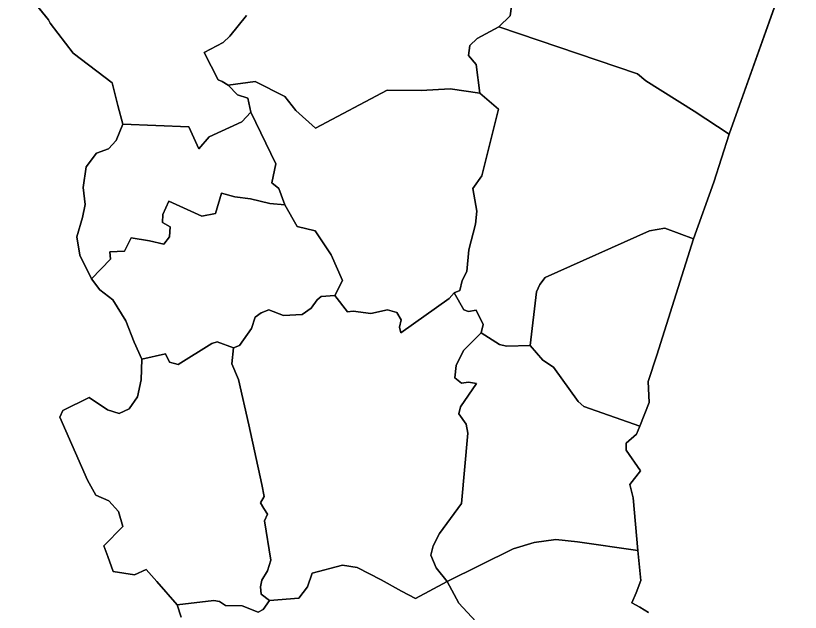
# Model space of a CAD drawing. Extents: x 1347947 to 1350662, y 1027710 to 1030532.
# Drawn here: x 1348590.12 to 1348628.38, y 1029850.94 to 1029880.04 of the extents above; entities that cross this region are included whole.
import ezdxf

# ---------------------------------------------------------------- set-up
doc = ezdxf.new("R2010")
doc.units = 0
doc.layers.add('Old_Level_20', color=7, linetype='Continuous')

msp = doc.modelspace()

# ---------------------------------------------------------------- linework, layer by layer
at = {"layer": 'Old_Level_20'}
for p, q in [((1348624.915, 1029874.256), (1348628.379, 1029884.018)), ((1348628.379, 1029884.018), (1348624.915, 1029874.256)), ((1348590.117, 1029881.861), (1348591.716, 1029879.829)), ((1348591.716, 1029879.829), (1348590.117, 1029881.861)), ((1348614.343, 1029880.87), (1348614.227, 1029880.024)), ((1348614.227, 1029880.024), (1348614.343, 1029880.87)), ((1348601.369, 1029880.052), (1348600.566, 1029879.046)), ((1348600.566, 1029879.046), (1348601.369, 1029880.052)), ((1348614.227, 1029880.024), (1348613.678, 1029879.495)), ((1348613.678, 1029879.495), (1348614.227, 1029880.024)), ((1348591.716, 1029879.829), (1348591.8, 1029879.673)), ((1348591.8, 1029879.673), (1348591.716, 1029879.829)), ((1348591.8, 1029879.673), (1348592.923, 1029878.215)), ((1348592.923, 1029878.215), (1348591.8, 1029879.673)), ((1348612.613, 1029878.929), (1348613.678, 1029879.495)), ((1348613.678, 1029879.495), (1348612.613, 1029878.929)), ((1348613.678, 1029879.495), (1348620.434, 1029877.209)), ((1348620.434, 1029877.209), (1348613.678, 1029879.495)), ((1348600.566, 1029879.046), (1348600.229, 1029878.729)), ((1348600.229, 1029878.729), (1348600.566, 1029879.046)), ((1348612.263, 1029878.581), (1348612.613, 1029878.929)), ((1348612.613, 1029878.929), (1348612.263, 1029878.581)), ((1348600.229, 1029878.729), (1348599.314, 1029878.245)), ((1348599.314, 1029878.245), (1348600.229, 1029878.729)), ((1348612.199, 1029878.102), (1348612.263, 1029878.581)), ((1348612.263, 1029878.581), (1348612.199, 1029878.102)), ((1348592.923, 1029878.215), (1348594.819, 1029876.761)), ((1348594.819, 1029876.761), (1348592.923, 1029878.215)), ((1348599.314, 1029878.245), (1348599.988, 1029876.916)), ((1348599.988, 1029876.916), (1348599.314, 1029878.245)), ((1348612.573, 1029877.657), (1348612.199, 1029878.102)), ((1348612.199, 1029878.102), (1348612.573, 1029877.657)), ((1348612.743, 1029876.251), (1348612.573, 1029877.657)), ((1348612.573, 1029877.657), (1348612.743, 1029876.251)), ((1348620.434, 1029877.209), (1348620.851, 1029876.861)), ((1348620.851, 1029876.861), (1348620.434, 1029877.209)), ((1348594.819, 1029876.761), (1348595.093, 1029875.653)), ((1348595.093, 1029875.653), (1348594.819, 1029876.761)), ((1348599.988, 1029876.916), (1348600.18, 1029876.829)), ((1348600.18, 1029876.829), (1348599.988, 1029876.916)), ((1348600.18, 1029876.829), (1348600.485, 1029876.65)), ((1348600.485, 1029876.65), (1348600.18, 1029876.829)), ((1348600.485, 1029876.65), (1348601.802, 1029876.833)), ((1348601.802, 1029876.833), (1348600.485, 1029876.65)), ((1348600.926, 1029876.174), (1348600.485, 1029876.65)), ((1348600.485, 1029876.65), (1348600.926, 1029876.174)), ((1348601.802, 1029876.833), (1348603.243, 1029876.097)), ((1348603.243, 1029876.097), (1348601.802, 1029876.833)), ((1348620.851, 1029876.861), (1348623.209, 1029875.389)), ((1348623.209, 1029875.389), (1348620.851, 1029876.861)), ((1348604.741, 1029874.551), (1348608.233, 1029876.4)), ((1348608.233, 1029876.4), (1348604.741, 1029874.551)), ((1348608.233, 1029876.4), (1348609.883, 1029876.388)), ((1348609.883, 1029876.388), (1348608.233, 1029876.4)), ((1348609.883, 1029876.388), (1348611.308, 1029876.478)), ((1348611.308, 1029876.478), (1348609.883, 1029876.388)), ((1348611.308, 1029876.478), (1348612.743, 1029876.251)), ((1348612.743, 1029876.251), (1348611.308, 1029876.478)), ((1348612.743, 1029876.251), (1348613.661, 1029875.479)), ((1348613.661, 1029875.479), (1348612.743, 1029876.251)), ((1348601.435, 1029876.02), (1348600.926, 1029876.174)), ((1348600.926, 1029876.174), (1348601.435, 1029876.02)), ((1348601.584, 1029875.325), (1348601.435, 1029876.02)), ((1348601.435, 1029876.02), (1348601.584, 1029875.325)), ((1348603.243, 1029876.097), (1348603.784, 1029875.418)), ((1348603.784, 1029875.418), (1348603.243, 1029876.097)), ((1348595.093, 1029875.653), (1348595.344, 1029874.753)), ((1348595.344, 1029874.753), (1348595.093, 1029875.653)), ((1348613.661, 1029875.479), (1348612.841, 1029872.225)), ((1348612.841, 1029872.225), (1348613.661, 1029875.479)), ((1348601.584, 1029875.325), (1348601.142, 1029874.86)), ((1348601.142, 1029874.86), (1348601.584, 1029875.325)), ((1348602.801, 1029872.812), (1348601.584, 1029875.325)), ((1348601.584, 1029875.325), (1348602.801, 1029872.812)), ((1348603.784, 1029875.418), (1348604.741, 1029874.551)), ((1348604.741, 1029874.551), (1348603.784, 1029875.418)), ((1348623.209, 1029875.389), (1348624.915, 1029874.256)), ((1348624.915, 1029874.256), (1348623.209, 1029875.389)), ((1348595.344, 1029874.753), (1348595.024, 1029873.956)), ((1348595.024, 1029873.956), (1348595.344, 1029874.753)), ((1348598.566, 1029874.622), (1348595.344, 1029874.753)), ((1348595.344, 1029874.753), (1348598.566, 1029874.622)), ((1348601.142, 1029874.86), (1348599.544, 1029874.137)), ((1348599.544, 1029874.137), (1348601.142, 1029874.86)), ((1348599.044, 1029873.541), (1348598.566, 1029874.622)), ((1348598.566, 1029874.622), (1348599.044, 1029873.541)), ((1348595.024, 1029873.956), (1348594.644, 1029873.539)), ((1348594.644, 1029873.539), (1348595.024, 1029873.956)), ((1348599.544, 1029874.137), (1348599.044, 1029873.541)), ((1348599.044, 1029873.541), (1348599.544, 1029874.137)), ((1348624.915, 1029874.256), (1348624.161, 1029871.92)), ((1348624.161, 1029871.92), (1348624.915, 1029874.256)), ((1348594.644, 1029873.539), (1348594.051, 1029873.337)), ((1348594.051, 1029873.337), (1348594.644, 1029873.539)), ((1348594.051, 1029873.337), (1348593.553, 1029872.66)), ((1348593.553, 1029872.66), (1348594.051, 1029873.337)), ((1348602.612, 1029871.879), (1348602.801, 1029872.812)), ((1348602.801, 1029872.812), (1348602.612, 1029871.879)), ((1348593.553, 1029872.66), (1348593.414, 1029871.662)), ((1348593.414, 1029871.662), (1348593.553, 1029872.66)), ((1348612.841, 1029872.225), (1348612.407, 1029871.603)), ((1348612.407, 1029871.603), (1348612.841, 1029872.225)), ((1348593.414, 1029871.662), (1348593.507, 1029870.835)), ((1348593.507, 1029870.835), (1348593.414, 1029871.662)), ((1348602.952, 1029871.608), (1348602.612, 1029871.879)), ((1348602.612, 1029871.879), (1348602.952, 1029871.608)), ((1348603.247, 1029870.808), (1348602.952, 1029871.608)), ((1348602.952, 1029871.608), (1348603.247, 1029870.808)), ((1348612.407, 1029871.603), (1348612.601, 1029870.501)), ((1348612.601, 1029870.501), (1348612.407, 1029871.603)), ((1348624.161, 1029871.92), (1348623.174, 1029869.147)), ((1348623.174, 1029869.147), (1348624.161, 1029871.92)), ((1348599.862, 1029870.387), (1348600.158, 1029871.389)), ((1348600.158, 1029871.389), (1348599.862, 1029870.387)), ((1348600.158, 1029871.389), (1348600.81, 1029871.21)), ((1348600.81, 1029871.21), (1348600.158, 1029871.389)), ((1348597.295, 1029870.335), (1348597.587, 1029870.987)), ((1348597.587, 1029870.987), (1348597.295, 1029870.335)), ((1348597.587, 1029870.987), (1348599.189, 1029870.261)), ((1348599.189, 1029870.261), (1348597.587, 1029870.987)), ((1348600.81, 1029871.21), (1348601.569, 1029871.101)), ((1348601.569, 1029871.101), (1348600.81, 1029871.21)), ((1348601.569, 1029871.101), (1348602.505, 1029870.871)), ((1348602.505, 1029870.871), (1348601.569, 1029871.101)), ((1348602.505, 1029870.871), (1348603.247, 1029870.808)), ((1348603.247, 1029870.808), (1348602.505, 1029870.871)), ((1348593.507, 1029870.835), (1348593.372, 1029870.189)), ((1348593.372, 1029870.189), (1348593.507, 1029870.835)), ((1348603.247, 1029870.808), (1348603.85, 1029869.752)), ((1348603.85, 1029869.752), (1348603.247, 1029870.808)), ((1348612.601, 1029870.501), (1348612.544, 1029869.864)), ((1348612.544, 1029869.864), (1348612.601, 1029870.501)), ((1348593.372, 1029870.189), (1348593.106, 1029869.25)), ((1348593.106, 1029869.25), (1348593.372, 1029870.189)), ((1348597.277, 1029869.951), (1348597.295, 1029870.335)), ((1348597.295, 1029870.335), (1348597.277, 1029869.951)), ((1348599.189, 1029870.261), (1348599.862, 1029870.387)), ((1348599.862, 1029870.387), (1348599.189, 1029870.261)), ((1348597.647, 1029869.745), (1348597.277, 1029869.951)), ((1348597.277, 1029869.951), (1348597.647, 1029869.745)), ((1348597.618, 1029869.249), (1348597.647, 1029869.745)), ((1348597.647, 1029869.745), (1348597.618, 1029869.249)), ((1348603.85, 1029869.752), (1348604.722, 1029869.552)), ((1348604.722, 1029869.552), (1348603.85, 1029869.752)), ((1348612.544, 1029869.864), (1348612.211, 1029868.612)), ((1348612.211, 1029868.612), (1348612.544, 1029869.864)), ((1348604.722, 1029869.552), (1348605.502, 1029868.378)), ((1348605.502, 1029868.378), (1348604.722, 1029869.552)), ((1348621.022, 1029869.546), (1348615.938, 1029867.27)), ((1348615.938, 1029867.27), (1348621.022, 1029869.546)), ((1348621.767, 1029869.672), (1348621.022, 1029869.546)), ((1348621.022, 1029869.546), (1348621.767, 1029869.672)), ((1348623.174, 1029869.147), (1348621.767, 1029869.672)), ((1348621.767, 1029869.672), (1348623.174, 1029869.147)), ((1348593.106, 1029869.25), (1348593.249, 1029868.361)), ((1348593.249, 1029868.361), (1348593.106, 1029869.25)), ((1348595.419, 1029868.557), (1348595.743, 1029869.195)), ((1348595.743, 1029869.195), (1348595.419, 1029868.557)), ((1348595.743, 1029869.195), (1348596.647, 1029869.061)), ((1348596.647, 1029869.061), (1348595.743, 1029869.195)), ((1348596.647, 1029869.061), (1348597.346, 1029868.901)), ((1348597.346, 1029868.901), (1348596.647, 1029869.061)), ((1348597.346, 1029868.901), (1348597.618, 1029869.249)), ((1348597.618, 1029869.249), (1348597.346, 1029868.901)), ((1348623.174, 1029869.147), (1348621.387, 1029863.478)), ((1348621.387, 1029863.478), (1348623.174, 1029869.147)), ((1348594.71, 1029868.525), (1348595.419, 1029868.557)), ((1348595.419, 1029868.557), (1348594.71, 1029868.525)), ((1348612.211, 1029868.612), (1348612.122, 1029867.561)), ((1348612.122, 1029867.561), (1348612.211, 1029868.612)), ((1348593.249, 1029868.361), (1348593.812, 1029867.204)), ((1348593.812, 1029867.204), (1348593.249, 1029868.361)), ((1348594.739, 1029868.158), (1348594.71, 1029868.525)), ((1348594.71, 1029868.525), (1348594.739, 1029868.158)), ((1348605.502, 1029868.378), (1348606.049, 1029867.115)), ((1348606.049, 1029867.115), (1348605.502, 1029868.378)), ((1348593.812, 1029867.204), (1348594.739, 1029868.158)), ((1348594.739, 1029868.158), (1348593.812, 1029867.204)), ((1348612.122, 1029867.561), (1348611.886, 1029867.122)), ((1348611.886, 1029867.122), (1348612.122, 1029867.561)), ((1348594.227, 1029866.665), (1348593.812, 1029867.204)), ((1348593.812, 1029867.204), (1348594.227, 1029866.665)), ((1348606.049, 1029867.115), (1348605.683, 1029866.382)), ((1348605.683, 1029866.382), (1348606.049, 1029867.115)), ((1348611.886, 1029867.122), (1348611.779, 1029866.626)), ((1348611.779, 1029866.626), (1348611.886, 1029867.122)), ((1348615.938, 1029867.27), (1348615.669, 1029866.925)), ((1348615.669, 1029866.925), (1348615.938, 1029867.27)), ((1348594.86, 1029866.183), (1348594.227, 1029866.665)), ((1348594.227, 1029866.665), (1348594.86, 1029866.183)), ((1348615.669, 1029866.925), (1348615.508, 1029866.57)), ((1348615.508, 1029866.57), (1348615.669, 1029866.925)), ((1348605.009, 1029866.336), (1348604.826, 1029866.184)), ((1348604.826, 1029866.184), (1348605.009, 1029866.336)), ((1348605.683, 1029866.382), (1348605.009, 1029866.336)), ((1348605.009, 1029866.336), (1348605.683, 1029866.382)), ((1348605.683, 1029866.382), (1348606.293, 1029865.6)), ((1348606.293, 1029865.6), (1348605.683, 1029866.382)), ((1348611.259, 1029866.238), (1348611.5, 1029866.518)), ((1348611.5, 1029866.518), (1348611.259, 1029866.238)), ((1348611.779, 1029866.626), (1348611.5, 1029866.518)), ((1348611.5, 1029866.518), (1348611.779, 1029866.626)), ((1348611.5, 1029866.518), (1348611.969, 1029865.683)), ((1348611.969, 1029865.683), (1348611.5, 1029866.518)), ((1348615.508, 1029866.57), (1348615.211, 1029863.943)), ((1348615.211, 1029863.943), (1348615.508, 1029866.57)), ((1348595.482, 1029865.159), (1348594.86, 1029866.183)), ((1348594.86, 1029866.183), (1348595.482, 1029865.159)), ((1348604.826, 1029866.184), (1348604.527, 1029865.773)), ((1348604.527, 1029865.773), (1348604.826, 1029866.184)), ((1348608.904, 1029864.576), (1348611.259, 1029866.238)), ((1348611.259, 1029866.238), (1348608.904, 1029864.576)), ((1348602.082, 1029865.548), (1348601.791, 1029865.328)), ((1348601.791, 1029865.328), (1348602.082, 1029865.548)), ((1348602.454, 1029865.693), (1348602.082, 1029865.548)), ((1348602.082, 1029865.548), (1348602.454, 1029865.693)), ((1348603.172, 1029865.408), (1348602.454, 1029865.693)), ((1348602.454, 1029865.693), (1348603.172, 1029865.408)), ((1348604.527, 1029865.773), (1348604.082, 1029865.466)), ((1348604.082, 1029865.466), (1348604.527, 1029865.773)), ((1348606.293, 1029865.6), (1348606.574, 1029865.628)), ((1348606.574, 1029865.628), (1348606.293, 1029865.6)), ((1348606.574, 1029865.628), (1348607.442, 1029865.509)), ((1348607.442, 1029865.509), (1348606.574, 1029865.628)), ((1348607.442, 1029865.509), (1348608.252, 1029865.689)), ((1348608.252, 1029865.689), (1348607.442, 1029865.509)), ((1348608.252, 1029865.689), (1348608.696, 1029865.566)), ((1348608.696, 1029865.566), (1348608.252, 1029865.689)), ((1348608.696, 1029865.566), (1348608.913, 1029865.195)), ((1348608.913, 1029865.195), (1348608.696, 1029865.566)), ((1348611.969, 1029865.683), (1348612.206, 1029865.614)), ((1348612.206, 1029865.614), (1348611.969, 1029865.683)), ((1348612.206, 1029865.614), (1348612.58, 1029865.679)), ((1348612.58, 1029865.679), (1348612.206, 1029865.614)), ((1348612.58, 1029865.679), (1348612.919, 1029864.98)), ((1348612.919, 1029864.98), (1348612.58, 1029865.679)), ((1348595.9, 1029864.109), (1348595.482, 1029865.159)), ((1348595.482, 1029865.159), (1348595.9, 1029864.109)), ((1348601.791, 1029865.328), (1348601.623, 1029864.778)), ((1348601.623, 1029864.778), (1348601.791, 1029865.328)), ((1348604.082, 1029865.466), (1348603.172, 1029865.408)), ((1348603.172, 1029865.408), (1348604.082, 1029865.466)), ((1348608.913, 1029865.195), (1348608.832, 1029864.842)), ((1348608.832, 1029864.842), (1348608.913, 1029865.195)), ((1348601.623, 1029864.778), (1348601.024, 1029863.954)), ((1348601.024, 1029863.954), (1348601.623, 1029864.778)), ((1348608.832, 1029864.842), (1348608.904, 1029864.576)), ((1348608.904, 1029864.576), (1348608.832, 1029864.842)), ((1348612.919, 1029864.98), (1348612.808, 1029864.563)), ((1348612.808, 1029864.563), (1348612.919, 1029864.98)), ((1348612.808, 1029864.563), (1348611.962, 1029863.7)), ((1348611.962, 1029863.7), (1348612.808, 1029864.563)), ((1348613.706, 1029864.002), (1348612.808, 1029864.563)), ((1348612.808, 1029864.563), (1348613.706, 1029864.002)), ((1348596.262, 1029863.281), (1348595.9, 1029864.109)), ((1348595.9, 1029864.109), (1348596.262, 1029863.281)), ((1348599.683, 1029864.05), (1348598.037, 1029863.031)), ((1348598.037, 1029863.031), (1348599.683, 1029864.05)), ((1348599.948, 1029864.126), (1348599.683, 1029864.05)), ((1348599.683, 1029864.05), (1348599.948, 1029864.126)), ((1348600.745, 1029863.845), (1348599.948, 1029864.126)), ((1348599.948, 1029864.126), (1348600.745, 1029863.845)), ((1348601.024, 1029863.954), (1348600.745, 1029863.845)), ((1348600.745, 1029863.845), (1348601.024, 1029863.954)), ((1348614.053, 1029863.923), (1348613.706, 1029864.002)), ((1348613.706, 1029864.002), (1348614.053, 1029863.923)), ((1348600.745, 1029863.845), (1348600.665, 1029863.061)), ((1348600.665, 1029863.061), (1348600.745, 1029863.845)), ((1348611.962, 1029863.7), (1348611.597, 1029862.97)), ((1348611.597, 1029862.97), (1348611.962, 1029863.7)), ((1348615.211, 1029863.943), (1348614.053, 1029863.923)), ((1348614.053, 1029863.923), (1348615.211, 1029863.943)), ((1348615.211, 1029863.943), (1348615.815, 1029863.243)), ((1348615.815, 1029863.243), (1348615.211, 1029863.943)), ((1348596.262, 1029863.281), (1348596.238, 1029862.274)), ((1348596.238, 1029862.274), (1348596.262, 1029863.281)), ((1348597.419, 1029863.544), (1348596.262, 1029863.281)), ((1348596.262, 1029863.281), (1348597.419, 1029863.544)), ((1348597.623, 1029863.139), (1348597.419, 1029863.544)), ((1348597.419, 1029863.544), (1348597.623, 1029863.139)), ((1348615.815, 1029863.243), (1348616.344, 1029862.887)), ((1348616.344, 1029862.887), (1348615.815, 1029863.243)), ((1348621.387, 1029863.478), (1348620.964, 1029862.196)), ((1348620.964, 1029862.196), (1348621.387, 1029863.478)), ((1348598.037, 1029863.031), (1348597.623, 1029863.139)), ((1348597.623, 1029863.139), (1348598.037, 1029863.031)), ((1348600.665, 1029863.061), (1348600.977, 1029862.295)), ((1348600.977, 1029862.295), (1348600.665, 1029863.061)), ((1348611.597, 1029862.97), (1348611.525, 1029862.38)), ((1348611.525, 1029862.38), (1348611.597, 1029862.97)), ((1348616.344, 1029862.887), (1348617.547, 1029861.218)), ((1348617.547, 1029861.218), (1348616.344, 1029862.887)), ((1348596.238, 1029862.274), (1348596.065, 1029861.452)), ((1348596.065, 1029861.452), (1348596.238, 1029862.274)), ((1348600.977, 1029862.295), (1348601.487, 1029860.075)), ((1348601.487, 1029860.075), (1348600.977, 1029862.295)), ((1348611.525, 1029862.38), (1348611.864, 1029862.11)), ((1348611.864, 1029862.11), (1348611.525, 1029862.38)), ((1348612.585, 1029862.096), (1348611.813, 1029860.966)), ((1348611.813, 1029860.966), (1348612.585, 1029862.096)), ((1348611.864, 1029862.11), (1348612.191, 1029862.157)), ((1348612.191, 1029862.157), (1348611.864, 1029862.11)), ((1348612.191, 1029862.157), (1348612.585, 1029862.096)), ((1348612.585, 1029862.096), (1348612.191, 1029862.157)), ((1348620.964, 1029862.196), (1348621.002, 1029861.17)), ((1348621.002, 1029861.17), (1348620.964, 1029862.196)), ((1348593.701, 1029861.416), (1348592.417, 1029860.778)), ((1348592.417, 1029860.778), (1348593.701, 1029861.416)), ((1348594.592, 1029860.821), (1348593.701, 1029861.416)), ((1348593.701, 1029861.416), (1348594.592, 1029860.821)), ((1348596.065, 1029861.452), (1348595.647, 1029860.857)), ((1348595.647, 1029860.857), (1348596.065, 1029861.452)), ((1348611.813, 1029860.966), (1348611.732, 1029860.614)), ((1348611.732, 1029860.614), (1348611.813, 1029860.966)), ((1348617.547, 1029861.218), (1348617.822, 1029860.977)), ((1348617.822, 1029860.977), (1348617.547, 1029861.218)), ((1348617.822, 1029860.977), (1348620.56, 1029860.013)), ((1348620.56, 1029860.013), (1348617.822, 1029860.977)), ((1348621.002, 1029861.17), (1348620.56, 1029860.013)), ((1348620.56, 1029860.013), (1348621.002, 1029861.17)), ((1348592.417, 1029860.778), (1348592.272, 1029860.451)), ((1348592.272, 1029860.451), (1348592.417, 1029860.778)), ((1348595.167, 1029860.642), (1348594.592, 1029860.821)), ((1348594.592, 1029860.821), (1348595.167, 1029860.642)), ((1348595.647, 1029860.857), (1348595.167, 1029860.642)), ((1348595.167, 1029860.642), (1348595.647, 1029860.857)), ((1348611.732, 1029860.614), (1348612.08, 1029860.107)), ((1348612.08, 1029860.107), (1348611.732, 1029860.614)), ((1348592.272, 1029860.451), (1348593.611, 1029857.387)), ((1348593.611, 1029857.387), (1348592.272, 1029860.451)), ((1348601.487, 1029860.075), (1348602.121, 1029857.178)), ((1348602.121, 1029857.178), (1348601.487, 1029860.075)), ((1348612.08, 1029860.107), (1348612.159, 1029859.683)), ((1348612.159, 1029859.683), (1348612.08, 1029860.107)), ((1348620.56, 1029860.013), (1348620.387, 1029859.626)), ((1348620.387, 1029859.626), (1348620.56, 1029860.013)), ((1348612.159, 1029859.683), (1348611.854, 1029856.245)), ((1348611.854, 1029856.245), (1348612.159, 1029859.683)), ((1348620.387, 1029859.626), (1348619.888, 1029859.192)), ((1348619.888, 1029859.192), (1348620.387, 1029859.626)), ((1348619.888, 1029859.192), (1348619.886, 1029858.845)), ((1348619.886, 1029858.845), (1348619.888, 1029859.192)), ((1348619.886, 1029858.845), (1348620.58, 1029857.834)), ((1348620.58, 1029857.834), (1348619.886, 1029858.845)), ((1348620.58, 1029857.834), (1348620.058, 1029857.178)), ((1348620.058, 1029857.178), (1348620.58, 1029857.834)), ((1348593.611, 1029857.387), (1348594.019, 1029856.658)), ((1348594.019, 1029856.658), (1348593.611, 1029857.387)), ((1348602.121, 1029857.178), (1348602.239, 1029856.58)), ((1348602.239, 1029856.58), (1348602.121, 1029857.178)), ((1348620.058, 1029857.178), (1348620.224, 1029856.523)), ((1348620.224, 1029856.523), (1348620.058, 1029857.178)), ((1348594.019, 1029856.658), (1348594.662, 1029856.372)), ((1348594.662, 1029856.372), (1348594.019, 1029856.658)), ((1348594.662, 1029856.372), (1348595.124, 1029855.853)), ((1348595.124, 1029855.853), (1348594.662, 1029856.372)), ((1348602.239, 1029856.58), (1348602.063, 1029856.269)), ((1348602.063, 1029856.269), (1348602.239, 1029856.58)), ((1348620.224, 1029856.523), (1348620.449, 1029853.944)), ((1348620.449, 1029853.944), (1348620.224, 1029856.523)), ((1348602.063, 1029856.269), (1348602.215, 1029856.006)), ((1348602.215, 1029856.006), (1348602.063, 1029856.269)), ((1348602.215, 1029856.006), (1348602.399, 1029855.729)), ((1348602.399, 1029855.729), (1348602.215, 1029856.006)), ((1348611.854, 1029856.245), (1348610.785, 1029854.782)), ((1348610.785, 1029854.782), (1348611.854, 1029856.245)), ((1348595.124, 1029855.853), (1348595.343, 1029855.13)), ((1348595.343, 1029855.13), (1348595.124, 1029855.853)), ((1348602.399, 1029855.729), (1348602.256, 1029855.403)), ((1348602.256, 1029855.403), (1348602.399, 1029855.729)), ((1348602.256, 1029855.403), (1348602.555, 1029853.478)), ((1348602.555, 1029853.478), (1348602.256, 1029855.403)), ((1348595.343, 1029855.13), (1348594.422, 1029854.173)), ((1348594.422, 1029854.173), (1348595.343, 1029855.13)), ((1348610.785, 1029854.782), (1348610.48, 1029854.181)), ((1348610.48, 1029854.181), (1348610.785, 1029854.782)), ((1348616.46, 1029854.492), (1348615.403, 1029854.345)), ((1348615.403, 1029854.345), (1348616.46, 1029854.492)), ((1348617.512, 1029854.37), (1348616.46, 1029854.492)), ((1348616.46, 1029854.492), (1348617.512, 1029854.37)), ((1348594.422, 1029854.173), (1348594.617, 1029853.657)), ((1348594.617, 1029853.657), (1348594.422, 1029854.173)), ((1348610.48, 1029854.181), (1348610.357, 1029853.73)), ((1348610.357, 1029853.73), (1348610.48, 1029854.181)), ((1348614.384, 1029854.026), (1348611.162, 1029852.44)), ((1348611.162, 1029852.44), (1348614.384, 1029854.026)), ((1348615.403, 1029854.345), (1348614.384, 1029854.026)), ((1348614.384, 1029854.026), (1348615.403, 1029854.345)), ((1348620.449, 1029853.944), (1348617.512, 1029854.37)), ((1348617.512, 1029854.37), (1348620.449, 1029853.944)), ((1348594.617, 1029853.657), (1348594.869, 1029852.921)), ((1348594.869, 1029852.921), (1348594.617, 1029853.657)), ((1348610.357, 1029853.73), (1348610.617, 1029853.11)), ((1348610.617, 1029853.11), (1348610.357, 1029853.73)), ((1348620.449, 1029853.944), (1348620.601, 1029852.484)), ((1348620.601, 1029852.484), (1348620.449, 1029853.944)), ((1348602.555, 1029853.478), (1348602.403, 1029852.962)), ((1348602.403, 1029852.962), (1348602.555, 1029853.478)), ((1348606.05, 1029853.244), (1348604.575, 1029852.851)), ((1348604.575, 1029852.851), (1348606.05, 1029853.244)), ((1348606.761, 1029853.121), (1348606.05, 1029853.244)), ((1348606.05, 1029853.244), (1348606.761, 1029853.121)), ((1348594.869, 1029852.921), (1348595.915, 1029852.768)), ((1348595.915, 1029852.768), (1348594.869, 1029852.921)), ((1348595.915, 1029852.768), (1348596.487, 1029853.021)), ((1348596.487, 1029853.021), (1348595.915, 1029852.768)), ((1348596.487, 1029853.021), (1348597, 1029852.442)), ((1348597, 1029852.442), (1348596.487, 1029853.021)), ((1348602.403, 1029852.962), (1348602.124, 1029852.502)), ((1348602.124, 1029852.502), (1348602.403, 1029852.962)), ((1348607.946, 1029852.515), (1348606.761, 1029853.121)), ((1348606.761, 1029853.121), (1348607.946, 1029852.515)), ((1348610.617, 1029853.11), (1348611.162, 1029852.44)), ((1348611.162, 1029852.44), (1348610.617, 1029853.11)), ((1348602.124, 1029852.502), (1348602.059, 1029852.18)), ((1348602.059, 1029852.18), (1348602.124, 1029852.502)), ((1348604.575, 1029852.851), (1348604.352, 1029852.172)), ((1348604.352, 1029852.172), (1348604.575, 1029852.851)), ((1348608.925, 1029851.962), (1348607.946, 1029852.515)), ((1348607.946, 1029852.515), (1348608.925, 1029851.962)), ((1348620.601, 1029852.484), (1348620.376, 1029851.889)), ((1348620.376, 1029851.889), (1348620.601, 1029852.484)), ((1348597, 1029852.442), (1348597.993, 1029851.3)), ((1348597.993, 1029851.3), (1348597, 1029852.442)), ((1348602.059, 1029852.18), (1348602.09, 1029851.816)), ((1348602.09, 1029851.816), (1348602.059, 1029852.18)), ((1348604.352, 1029852.172), (1348603.92, 1029851.625)), ((1348603.92, 1029851.625), (1348604.352, 1029852.172)), ((1348611.162, 1029852.44), (1348609.614, 1029851.617)), ((1348609.614, 1029851.617), (1348611.162, 1029852.44)), ((1348611.162, 1029852.44), (1348611.722, 1029851.375)), ((1348611.722, 1029851.375), (1348611.162, 1029852.44)), ((1348602.09, 1029851.816), (1348602.496, 1029851.52)), ((1348602.496, 1029851.52), (1348602.09, 1029851.816)), ((1348609.614, 1029851.617), (1348608.925, 1029851.962)), ((1348608.925, 1029851.962), (1348609.614, 1029851.617)), ((1348620.376, 1029851.889), (1348620.161, 1029851.404)), ((1348620.161, 1029851.404), (1348620.376, 1029851.889)), ((1348599.777, 1029851.521), (1348597.993, 1029851.3)), ((1348597.993, 1029851.3), (1348599.777, 1029851.521)), ((1348600.062, 1029851.472), (1348599.777, 1029851.521)), ((1348599.777, 1029851.521), (1348600.062, 1029851.472)), ((1348600.354, 1029851.265), (1348600.062, 1029851.472)), ((1348600.062, 1029851.472), (1348600.354, 1029851.265)), ((1348602.496, 1029851.52), (1348602.185, 1029851.074)), ((1348602.185, 1029851.074), (1348602.496, 1029851.52)), ((1348603.92, 1029851.625), (1348602.496, 1029851.52)), ((1348602.496, 1029851.52), (1348603.92, 1029851.625)), ((1348611.722, 1029851.375), (1348613.409, 1029849.578)), ((1348613.409, 1029849.578), (1348611.722, 1029851.375)), ((1348620.161, 1029851.404), (1348620.56, 1029851.187)), ((1348620.56, 1029851.187), (1348620.161, 1029851.404)), ((1348597.993, 1029851.3), (1348598.192, 1029850.705)), ((1348598.192, 1029850.705), (1348597.993, 1029851.3)), ((1348601.155, 1029851.259), (1348600.354, 1029851.265)), ((1348600.354, 1029851.265), (1348601.155, 1029851.259)), ((1348601.939, 1029850.95), (1348601.155, 1029851.259)), ((1348601.155, 1029851.259), (1348601.939, 1029850.95)), ((1348602.185, 1029851.074), (1348601.939, 1029850.95)), ((1348601.939, 1029850.95), (1348602.185, 1029851.074)), ((1348620.56, 1029851.187), (1348620.976, 1029850.924)), ((1348620.976, 1029850.924), (1348620.56, 1029851.187))]:
    msp.add_line(p, q, dxfattribs=at)

doc.saveas('drawing.dxf')
